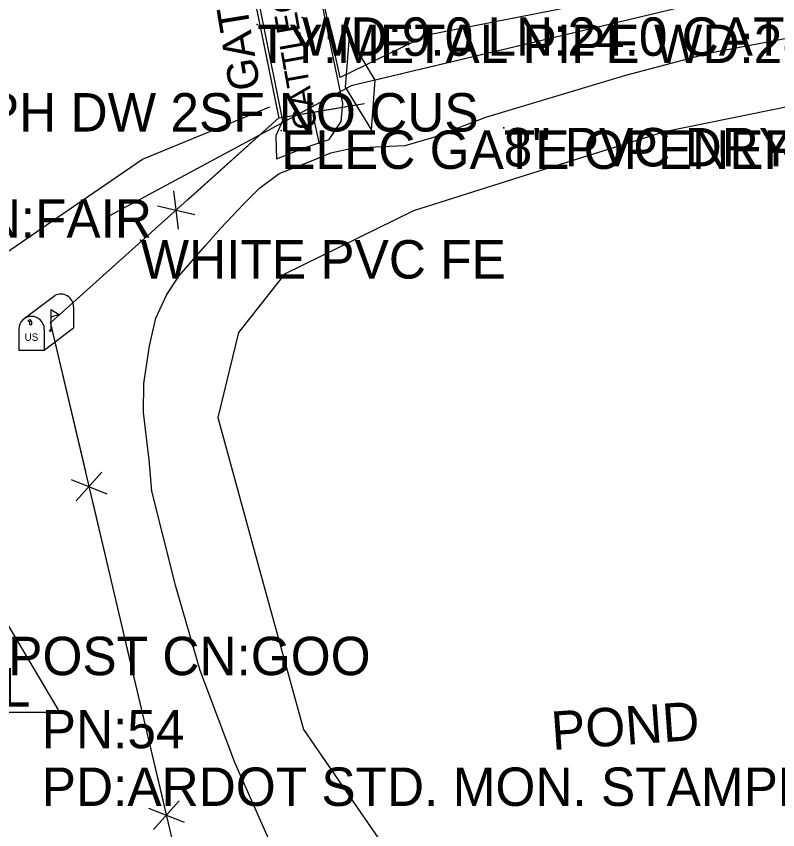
# Model space of a CAD drawing. Extents: x 954793 to 988390, y 1867850 to 1924428.
# Drawn here: x 957969.9 to 958069.1, y 1919249.4 to 1919355.2 of the extents above; entities that cross this region are included whole.
import ezdxf

# ---------------------------------------------------------------- set-up
doc = ezdxf.new("R2010")
doc.units = 0
for name, color, linetype in [('S_DRIVEWAY', 7, 'Continuous'), ('S_EDGE_CONCRETE', 7, 'Continuous'), ('S_FENCE', 7, 'Continuous'), ('S_GATE_ANNOT', 7, 'Continuous'), ('S_LEVEE', 7, 'Continuous'), ('S_MAILBOX', 7, 'Continuous'), ('S_MISC_STRUCTURES_ANNOT', 7, 'Continuous'), ('S_MSC_PT_SYM', 7, 'Continuous'), ('S_PRIMARY_CTL', 7, 'Continuous'), ('S_PRIMARY_CTL_ANNOT', 7, 'Continuous'), ('S_STREAM', 7, 'Continuous'), ('S_STREAM_ANNOT', 7, 'Continuous'), ('S_SURVEY_TEXT_ANNOT', 7, 'Continuous')]:
    doc.layers.add(name, color=color, linetype=linetype)

msp = doc.modelspace()

# ---------------------------------------------------------------- linework, layer by layer
at = {"layer": 'S_DRIVEWAY'}
for points in [[(958129.11, 1919372.53), (958107.55, 1919369.28), (958086.83, 1919365.12), (958056.66, 1919359.32), (958023.44, 1919352.77), (958012.11, 1919347.25), (958008.59, 1919363.45), (958020.75, 1919362.41), (958045.48, 1919367.12), (958085.97, 1919375.17), (958118.86, 1919380.82), (958130.29, 1919382.59)], [(957954.98, 1919307.19), (957959.23, 1919308.03), (957962.65, 1919320.39), (957974.52, 1919328.52), (957986.38, 1919336.65), (958002.94, 1919343.46)]]:
    msp.add_lwpolyline(points, dxfattribs=at)
at = {"layer": 'S_EDGE_CONCRETE'}
msp.add_lwpolyline([(958003.73, 1919339.69), (958003.83, 1919336.67), (958007.67, 1919338.21), (958010.69, 1919339.22), (958012.22, 1919341.56), (958012.46, 1919343.89), (958007.52, 1919367.77), (958008.48, 1919369.7), (958004.8, 1919372.1), (958000.37, 1919371.22), (957999.46, 1919367.14), (958002.03, 1919354.39), (958004.59, 1919341.63)], close=True, dxfattribs=at)
at = {"layer": 'S_FENCE'}
for p, q in [((957991.06, 1919327.54), (957990.46, 1919332.51)), ((957988.32, 1919330.59), (957993.19, 1919329.46)), ((957981.06, 1919295.91), (957977.73, 1919292.18)), ((957977.07, 1919294.97), (957981.72, 1919293.12)), ((957991.13, 1919253.17), (957987.8, 1919249.44)), ((957987.15, 1919252.23), (957991.79, 1919250.38))]:
    msp.add_line(p, q, dxfattribs=at)
for points in [[(958004.15, 1919342), (957999.07, 1919366.87), (958010.34, 1919368.68)], [(958004.15, 1919342), (958000.15, 1919361.6)], [(957974.38, 1919315.33), (958004.13, 1919342.02), (958015.27, 1919343.9)], [(958008.11, 1919342.69), (958015.27, 1919343.9)], [(957992.25, 1919331.36), (958004.13, 1919342.02), (958008.11, 1919342.69)], [(957974.38, 1919315.33), (957989.27, 1919328.69)], [(957974.36, 1919315.42), (957978.94, 1919295.99)], [(957974.36, 1919315.42), (958171.6, 1918478.59)], [(957979.85, 1919292.1), (957984.43, 1919272.68)], [(957984.43, 1919272.68), (957989.01, 1919253.25)]]:
    msp.add_lwpolyline(points, dxfattribs=at)
at = {"layer": 'S_LEVEE'}
for p, q in [((958013.27, 1919352.56), (958012.77, 1919346.01)), ((958016.66, 1919346.94), (958013.27, 1919352.56)), ((958016.16, 1919340.4), (958016.66, 1919346.94)), ((958012.77, 1919346.01), (958016.16, 1919340.4))]:
    msp.add_line(p, q, dxfattribs=at)
for points in [[(958063.36, 1919358.06), (958013.54, 1919346.2)], [(958063.36, 1919358.06), (958016.66, 1919346.94)], [(958013.54, 1919346.2), (957981.5, 1919328.99)], [(958013.54, 1919346.2), (957981.5, 1919328.99)]]:
    msp.add_lwpolyline(points, dxfattribs=at)
at = {"layer": 'S_MAILBOX'}
for p, q in [((957970.81, 1919315.8), (957974.95, 1919318.91)), ((957974.43, 1919317.09), (957974.43, 1919314.38)), ((957977.38, 1919317.44), (957977.38, 1919314.72)), ((957970.26, 1919314.53), (957970.26, 1919311.81)), ((957973.58, 1919311.81), (957977.38, 1919314.72)), ((957973.58, 1919314.53), (957973.58, 1919311.81)), ((957970.26, 1919311.81), (957973.58, 1919311.81))]:
    msp.add_line(p, q, dxfattribs=at)
for points in [[(957974.43, 1919317.09), (957975.54, 1919316.43), (957974.43, 1919316.08)], [(957971.44, 1919315.64), (957971.67, 1919315.51), (957971.67, 1919315.12), (957971.97, 1919315.12), (957971.97, 1919315.48), (957971.78, 1919315.73), (957971.44, 1919315.67)]]:
    msp.add_lwpolyline(points, dxfattribs=at)
for centre, end in [((957975.72, 1919317.44), 117.5718), ((957971.92, 1919314.53), 180)]:
    msp.add_arc(centre, 1.66, 0, end, dxfattribs=at)
msp.add_ellipse((957974.43, 1919314.38), major_axis=(0.145, 0.132), ratio=0.564646, dxfattribs=at)
at = {"layer": 'S_MSC_PT_SYM'}
for points in [[(958007.14, 1919355.09), (958007.14, 1919355.14), (958007.14, 1919355.09), (958007.09, 1919355.09), (958007.14, 1919355.09), (958007.14, 1919355.04), (958007.14, 1919355.09), (958007.19, 1919355.09)], [(958007.14, 1919355.09), (958007.14, 1919355.14), (958007.14, 1919355.09), (958007.09, 1919355.09), (958007.14, 1919355.09), (958007.14, 1919355.04), (958007.14, 1919355.09), (958007.19, 1919355.09)], [(958001.3, 1919354.15), (958001.3, 1919354.2), (958001.3, 1919354.15), (958001.25, 1919354.15), (958001.3, 1919354.15), (958001.3, 1919354.1), (958001.3, 1919354.15), (958001.35, 1919354.15)], [(958001.3, 1919354.15), (958001.3, 1919354.2), (958001.3, 1919354.15), (958001.25, 1919354.15), (958001.3, 1919354.15), (958001.3, 1919354.1), (958001.3, 1919354.15), (958001.35, 1919354.15)], [(958004.43, 1919340.38), (958004.43, 1919340.43), (958004.43, 1919340.38), (958004.38, 1919340.38), (958004.43, 1919340.38), (958004.43, 1919340.33), (958004.43, 1919340.38), (958004.48, 1919340.38)], [(958004.43, 1919340.38), (958004.43, 1919340.43), (958004.43, 1919340.38), (958004.38, 1919340.38), (958004.43, 1919340.38), (958004.43, 1919340.33), (958004.43, 1919340.38), (958004.48, 1919340.38)], [(958033.39, 1919340.7), (958033.39, 1919340.75), (958033.39, 1919340.7), (958033.34, 1919340.7), (958033.39, 1919340.7), (958033.39, 1919340.65), (958033.39, 1919340.7), (958033.44, 1919340.7)], [(958033.39, 1919340.7), (958033.39, 1919340.75), (958033.39, 1919340.7), (958033.34, 1919340.7), (958033.39, 1919340.7), (958033.39, 1919340.65), (958033.39, 1919340.7), (958033.44, 1919340.7)], [(957986.12, 1919326.11), (957986.12, 1919326.16), (957986.12, 1919326.11), (957986.07, 1919326.11), (957986.12, 1919326.11), (957986.12, 1919326.06), (957986.12, 1919326.11), (957986.17, 1919326.11)], [(957986.12, 1919326.11), (957986.12, 1919326.16), (957986.12, 1919326.11), (957986.07, 1919326.11), (957986.12, 1919326.11), (957986.12, 1919326.06), (957986.12, 1919326.11), (957986.17, 1919326.11)]]:
    msp.add_lwpolyline(points, close=True, dxfattribs=at)
for points in [[(958007.14, 1919355.09), (958007.14, 1919355.14), (958007.14, 1919355.09), (958007.09, 1919355.09), (958007.14, 1919355.09), (958007.14, 1919355.04), (958007.14, 1919355.09), (958007.19, 1919355.09)], [(958001.3, 1919354.15), (958001.3, 1919354.2), (958001.3, 1919354.15), (958001.25, 1919354.15), (958001.3, 1919354.15), (958001.3, 1919354.1), (958001.3, 1919354.15), (958001.35, 1919354.15)], [(958004.43, 1919340.38), (958004.43, 1919340.43), (958004.43, 1919340.38), (958004.38, 1919340.38), (958004.43, 1919340.38), (958004.43, 1919340.33), (958004.43, 1919340.38), (958004.48, 1919340.38)], [(958033.39, 1919340.7), (958033.39, 1919340.75), (958033.39, 1919340.7), (958033.34, 1919340.7), (958033.39, 1919340.7), (958033.39, 1919340.65), (958033.39, 1919340.7), (958033.44, 1919340.7)], [(957986.12, 1919326.11), (957986.12, 1919326.16), (957986.12, 1919326.11), (957986.07, 1919326.11), (957986.12, 1919326.11), (957986.12, 1919326.06), (957986.12, 1919326.11), (957986.17, 1919326.11)]]:
    msp.add_lwpolyline(points, dxfattribs=at)
at = {"layer": 'S_PRIMARY_CTL'}
for p in [(957965.75, 1919281.2), (957955.72, 1919264.69)]:
    msp.add_line(p, (957975.57, 1919264.69), dxfattribs=at)
at = {"layer": 'S_STREAM'}
for points in [[(958003.25, 1919247.18), (957998.4, 1919258.14), (957993.89, 1919270.13), (957990.72, 1919281.03), (957987.57, 1919293.45), (957987.23, 1919297.53), (957986.51, 1919303.7), (957986.56, 1919307.45), (957987.28, 1919312.37), (957988.12, 1919315.96), (957989.48, 1919318.96), (957991.12, 1919321.41), (957992.55, 1919323.08), (957994.51, 1919325.36), (957996.57, 1919327.67), (957999.52, 1919330.79), (958001.62, 1919332.87), (958004.18, 1919334.77), (958007.83, 1919336.22), (958010.88, 1919337.45), (958013.6, 1919338.07), (958017.47, 1919338.3), (958020.58, 1919338.43), (958024.3, 1919339.51), (958031.06, 1919342.12), (958049.29, 1919347.58), (958060.43, 1919350.5), (958076.64, 1919353.6)], [(958098.34, 1919349.08), (958076.33, 1919344.65), (958054.31, 1919340.21), (958037.98, 1919335.07), (958021.64, 1919329.93), (958004.87, 1919321.7), (957998.87, 1919314.09), (957996.16, 1919303.02), (958001.74, 1919282.72), (958007.32, 1919262.43), (958018.44, 1919246.3), (958029.56, 1919230.17), (958040.59, 1919219.11), (958051.61, 1919208.05), (958073.61, 1919202.33), (958095.61, 1919196.61), (958116.04, 1919191.79), (958136.47, 1919186.97)], [(958009.39, 1919338.64), (958008.6, 1919342.38)]]:
    msp.add_lwpolyline(points, dxfattribs=at)

# ---------------------------------------------------------------- texts
at = {"layer": 'S_GATE_ANNOT'}
msp.add_text('GATE', height=4, rotation=99.2685, dxfattribs=at).set_placement((958001.72, 1919345.93))
msp.add_text("TY:METAL PIPE WD:2-12'", height=5, dxfattribs=at).set_placement((958001.3, 1919349.15))
at = {"layer": 'S_MAILBOX'}
msp.add_text('US', height=0.96, rotation=360, dxfattribs=at).set_placement((957971.02, 1919313.01))
at = {"layer": 'S_MISC_STRUCTURES_ANNOT'}
msp.add_text('CATTLEGUARD', height=3.0002, rotation=100.1138, dxfattribs=at).set_placement((958009.15, 1919340.79))
for s, p in [('WD:9.0 LN:24.0 CATTLE GUARD, ST', (958007.14, 1919350.09)), ('ELEC GATE OPENER BOX', (958004.43, 1919335.38)), ('8" PVC DRY HYDRANT', (958033.39, 1919335.7))]:
    msp.add_text(s, height=5, dxfattribs=at).set_placement(p)
at = {"layer": 'S_PRIMARY_CTL'}
msp.add_text('CTL', height=5, rotation=360, dxfattribs=at).set_placement((957959.16, 1919265.43))
at = {"layer": 'S_PRIMARY_CTL_ANNOT'}
for s, p in [('PN:54', (957973.25, 1919260)), ('PD:ARDOT STD. MON. STAMPED PN:54', (957973.25, 1919252.5))]:
    msp.add_text(s, height=5, dxfattribs=at).set_placement(p)
at = {"layer": 'S_STREAM_ANNOT'}
msp.add_text('POND', height=5, rotation=4.0841, dxfattribs=at).set_placement((958039.75, 1919259.76))
at = {"layer": 'S_SURVEY_TEXT_ANNOT'}
for s, p in [('ASPH DW 2SF NO CUS', (957956.94, 1919340.24)), ('5BARB WD/MT POST CN:FAIR', (957892.51, 1919326.41)), ('WHITE PVC FE', (957986.12, 1919321.11)), ('FE 1BARB/HOGWIRE WD POST CN:GOO', (957887.16, 1919269.51))]:
    msp.add_text(s, height=5, dxfattribs=at).set_placement(p)

doc.saveas('drawing.dxf')
